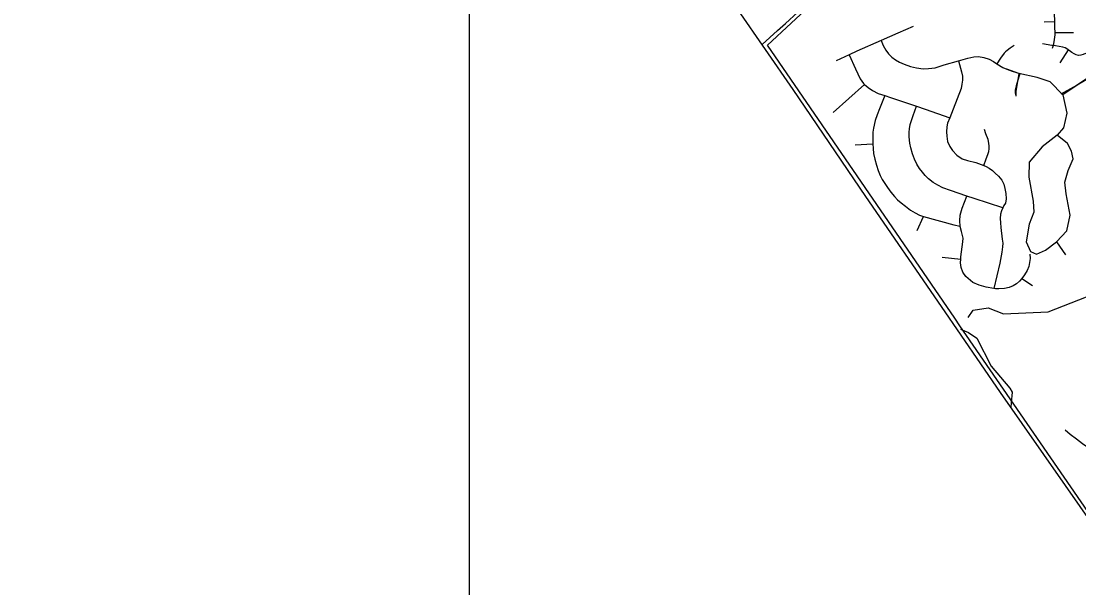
# Model space of a CAD drawing. Extents: x 1383679 to 1536984, y 460658 to 651027.
# Drawn here: x 1433431 to 1442977, y 468694 to 473807 of the extents above; entities that cross this region are included whole.
import ezdxf

# ---------------------------------------------------------------- set-up
doc = ezdxf.new("R2010")
doc.units = 0
for name, color, linetype in [('Default', 7, 'Continuous'), ('Exist Boundary Political City Limit New', 7, 'Continuous'), ('Exist Boundary Political StateLine', 7, 'Continuous'), ('Exist Hydrographic Creek Single Shore', 7, 'Continuous'), ('Exist Road Non-System Type 51', 7, 'Continuous'), ('Map Preparation Boundary City Limit Buffer Line', 7, 'Continuous'), ('Map Preparation Inset Cut Line', 7, 'Continuous')]:
    doc.layers.add(name, color=color, linetype=linetype)

msp = doc.modelspace()

# ---------------------------------------------------------------- linework, layer by layer
at = {"layer": 'Default'}
msp.add_lwpolyline([(1445821.1, 465375.8), (1441901.8, 471058), (1441858.1, 471126), (1440165.6, 473590.3), (1440592.8, 473986.8)], dxfattribs=at)
at = {"layer": 'Exist Boundary Political City Limit New'}
msp.add_lwpolyline([(1445821.1, 465375.8), (1441901.8, 471058), (1441858.1, 471126), (1440165.6, 473590.3), (1440592.8, 473986.8)], dxfattribs=at)
at = {"layer": 'Exist Boundary Political StateLine'}
msp.add_lwpolyline([(1443385.7, 468860.6), (1442857.3, 469616.4), (1442270.4, 470457.6), (1441736.3, 471231.7), (1441054.2, 472226.4), (1440397.5, 473190.9), (1439900.4, 473912.2), (1439582.6, 474364.2), (1438883, 475385.3), (1438491.3, 475964.4), (1438054.4, 476617.4), (1437668.2, 477203.2), (1436861, 478419.8), (1436471, 479017.8), (1436036, 479664.8), (1435409.6, 480533.7), (1434942.5, 481173.4), (1434317.4, 482010.1), (1433106.8, 483665.1)], dxfattribs=at)
at = {"layer": 'Exist Hydrographic Creek Single Shore'}
msp.add_lwpolyline([(1441978.5, 471133.8), (1442024.1, 471198), (1442158.1, 471221.6), (1442298, 471166.2), (1442699, 471184.5), (1443253.1, 471399.8)], dxfattribs=at)
at = {"layer": 'Exist Road Non-System Type 51'}
for p, q in [((1442756.9, 473800.4), (1442664.6, 473796.4)), ((1442929.8, 473700.2), (1442759.9, 473700.6)), ((1442744.2, 473586.8), (1442736.9, 473559.1)), ((1440904.4, 473503.7), (1440785.1, 473449.8)), ((1442879.5, 473548.2), (1442804, 473430.8)), ((1442436.5, 473334.2), (1442325.7, 473375.1)), ((1442436.5, 473334.2), (1442325.7, 473375.1)), ((1443072.3, 473305), (1442833.1, 473141.5)), ((1443072.3, 473305), (1442833.1, 473141.5)), ((1441043.5, 473236.8), (1440759.9, 472983.8)), ((1440957.6, 472690.1), (1441116.6, 472700.5)), ((1441519, 471918.8), (1441574.6, 472044.1)), ((1442774.8, 471816.3), (1442856.5, 471699.5)), ((1441743.2, 471676.9), (1441911.1, 471658.1)), ((1442463.4, 471485.8), (1442559.6, 471423))]:
    msp.add_line(p, q, dxfattribs=at)
for points in [[(1440118.6, 473595.6), (1440256.5, 473721.5), (1440328.8, 473786.7), (1440439.3, 473888.5)], [(1442753.5, 473896.2), (1442754.1, 473880.8), (1442756.9, 473800.4)], [(1441480.1, 473759.3), (1441341.8, 473698.3), (1441191.2, 473632.5)], [(1442756.9, 473800.4), (1442758.4, 473753.8), (1442759.9, 473700.6)], [(1442759.9, 473700.6), (1442760.2, 473684.8), (1442758.4, 473663.8), (1442750.4, 473621.3), (1442744.2, 473586.8)], [(1441191.2, 473632.5), (1440972.6, 473534.6), (1440904.4, 473503.7)], [(1441191.2, 473632.5), (1441210.9, 473586.7), (1441233.6, 473546), (1441260, 473511.2), (1441288, 473482.4), (1441321, 473457.8), (1441358.4, 473438.3), (1441399.9, 473418.8), (1441456.8, 473399.2), (1441512.6, 473385.8), (1441570.4, 473378.1), (1441619.5, 473379.8), (1441679.8, 473386.6), (1441762, 473412), (1441889.6, 473449.1)], [(1442393.1, 473585.7), (1442357, 473562.8), (1442328.5, 473542.6), (1442315.4, 473531.5), (1442303.5, 473517.7), (1442270.1, 473471.8), (1442238, 473423.1)], [(1442744.2, 473586.8), (1442731.9, 473586.8), (1442648.6, 473601.6)], [(1442879.5, 473548.2), (1442866.9, 473556.6), (1442852.1, 473565.2), (1442833, 473570.8), (1442766.4, 473584.9), (1442744.2, 473586.8)], [(1440904.4, 473503.7), (1440960.8, 473376.8), (1441002.4, 473286), (1441033.6, 473245.8), (1441043.5, 473236.8)], [(1441889.6, 473449.1), (1441974.8, 473473.9), (1442029.1, 473486.2), (1442070.6, 473489.1), (1442120.6, 473480.4), (1442167.8, 473463.8), (1442207.6, 473442.7), (1442238, 473423.1)], [(1443040.9, 473517.4), (1443036.4, 473514.7), (1443016.6, 473504.8), (1442995.1, 473498.7), (1442974.1, 473497.4), (1442953.9, 473502.9), (1442934.1, 473511), (1442913.1, 473524.5), (1442890.4, 473541.2), (1442879.5, 473548.2)], [(1441889.6, 473449.1), (1441917.9, 473350), (1441926.8, 473309.8), (1441928.2, 473274.1), (1441922.2, 473239.8), (1441913.4, 473198.2), (1441843.4, 473013.6), (1441812.1, 472935.3)], [(1442238, 473423.1), (1442291.9, 473388.2), (1442340.4, 473367.2), (1442373.9, 473355.6), (1442443.5, 473336)], [(1442443.5, 473336), (1442410.4, 473222.8), (1442400.8, 473183.8), (1442400.8, 473159), (1442407.1, 473139.6)], [(1442436.5, 473334.2), (1442407.3, 473170.7), (1442407.3, 473129.9)], [(1442436.5, 473334.2), (1442407.3, 473170.7), (1442407.3, 473129.9)], [(1442833.1, 473141.5), (1442716.5, 473258.3), (1442599.8, 473299.2), (1442436.5, 473334.2)], [(1443079.9, 473298.2), (1442960.8, 473228.8), (1442957.6, 473227)], [(1441043.5, 473236.8), (1441073.9, 473208.6), (1441114.1, 473180.3), (1441166.1, 473153.5), (1441226.8, 473134.7)], [(1442957.6, 473227), (1442957, 473226.7), (1442815.4, 473148.1)], [(1441226.8, 473134.7), (1441177, 473015.8), (1441155.4, 472960.6), (1441139.6, 472909.4), (1441122.9, 472840.6), (1441118.9, 472804.9), (1441116.6, 472765.5), (1441116.6, 472730.7), (1441116.6, 472700.5)], [(1441226.8, 473134.7), (1441276.2, 473119.2), (1441511.9, 473039.7)], [(1442833.1, 473141.5), (1442868.1, 472978.1), (1442839, 472843.8), (1442780.6, 472779.6)], [(1441965.4, 472229.1), (1441817.9, 472279.8), (1441748.6, 472302.8), (1441704.6, 472325.9), (1441662.9, 472352.6), (1441621.1, 472383.9), (1441589.8, 472414.1), (1441565.4, 472443.1), (1441539.9, 472476.7), (1441514.4, 472516.2), (1441493.5, 472561.3), (1441474.9, 472608.9), (1441459.9, 472663.4), (1441450.6, 472707.5), (1441445.9, 472764.3), (1441444.8, 472804.9), (1441447.1, 472836.2), (1441455.2, 472873.3), (1441465.4, 472911.6), (1441481.2, 472955.8), (1441511.9, 473039.7)], [(1441511.9, 473039.7), (1441588.9, 473013.6), (1441812.1, 472935.3)], [(1441812.1, 472935.3), (1441792.8, 472887.1), (1441785.4, 472852.8), (1441780.9, 472809.7), (1441783.9, 472768), (1441792.8, 472720.4), (1441812.1, 472677.2), (1441835.9, 472638.5), (1441874.6, 472598.3), (1441923.8, 472564.1), (1441972.9, 472549.2), (1442047.4, 472531.3), (1442117.8, 472504.5)], [(1442117.8, 472504.5), (1442141.5, 472564.2), (1442156.2, 472604.7), (1442164.9, 472631.1), (1442167.1, 472654.3), (1442167.1, 472680), (1442164.9, 472705.7), (1442157, 472738.2), (1442138.4, 472790.3), (1442124.4, 472829.2)], [(1441116.6, 472700.5), (1441120.1, 472658.8), (1441124.6, 472612.4), (1441135.1, 472561.3), (1441150.1, 472508), (1441166.4, 472460.5), (1441185, 472414.1), (1441202.4, 472377), (1441224.4, 472341), (1441249.9, 472305.1), (1441280.1, 472263.3), (1441312.6, 472226.2), (1441340.4, 472196), (1441372.9, 472168.2), (1441411.1, 472137.1), (1441456.2, 472103.1), (1441499, 472077), (1441537.6, 472058), (1441574.6, 472044.1)], [(1442780.6, 472779.6), (1442646.5, 472674.5), (1442529.8, 472534.4), (1442524, 472400.1), (1442564.8, 472184.1), (1442570.7, 472084.8), (1442529.8, 471973.9), (1442500.7, 471816.3), (1442541.5, 471728.7), (1442594, 471705.3), (1442675.7, 471740.4), (1442774.8, 471816.3)], [(1442774.8, 471816.3), (1442868.1, 471915.5), (1442897.3, 472055.6), (1442862.3, 472248.3), (1442850.6, 472353.4), (1442879.8, 472458.5), (1442926.5, 472563.6), (1442909, 472633.6), (1442874, 472703.7), (1442780.6, 472779.6)], [(1442117.8, 472504.5), (1442139.6, 472495.9), (1442167.9, 472479.2), (1442196, 472458.2), (1442221.1, 472434.2), (1442250.5, 472407.8), (1442280.8, 472373.2), (1442301.2, 472335.3), (1442308.9, 472296.4), (1442316.4, 472251), (1442319.6, 472204.6), (1442314.2, 472165.7), (1442301.2, 472144), (1442290.5, 472121.3)], [(1441906.4, 471957.1), (1441901.9, 472005.3), (1441905.9, 472057.8), (1441924.8, 472118.2), (1441965.4, 472229.1)], [(1442290.5, 472121.3), (1442031.4, 472206.4), (1441965.4, 472229.1)], [(1442290.5, 472121.3), (1442279.6, 472095.3), (1442269.9, 472065.1), (1442266.6, 472025.1), (1442268.9, 471987.2), (1442273.1, 471946.2), (1442285.1, 471841.3), (1442290.5, 471804.6), (1442288.4, 471770), (1442282.9, 471723.5), (1442263.4, 471623), (1442209.4, 471394.9)], [(1441574.6, 472044.1), (1441849.6, 471968.8), (1441906.4, 471957.1)], [(1441911.1, 471658.1), (1441911.9, 471679.5), (1441929.6, 471815.2), (1441931.6, 471847.8), (1441918.2, 471909.2), (1441906.9, 471953.8), (1441906.4, 471957.1)], [(1442209.4, 471394.9), (1442141.2, 471407.9), (1442077.5, 471425.2), (1442021.4, 471447.9), (1441956.4, 471502.2), (1441929.6, 471540.8), (1441914.9, 471585.4), (1441909.9, 471625), (1441911.1, 471658.1)], [(1442534.8, 471705.2), (1442535.9, 471664.1), (1442532.6, 471630.6), (1442523.9, 471593.8), (1442509.9, 471557.1), (1442485.6, 471518.5), (1442463.4, 471485.8)], [(1442463.4, 471485.8), (1442441.8, 471461.9), (1442412.6, 471436), (1442383.4, 471418.7), (1442346.6, 471402.5), (1442306.6, 471394.9), (1442254.8, 471390.6), (1442223.4, 471391.7), (1442209.4, 471394.9)], [(1441908.8, 471027.3), (1441982.1, 470999), (1442057.3, 470945.7), (1442186.7, 470695.2), (1442355.2, 470496.1), (1442374.4, 470458.7)], [(1442374.4, 470458.7), (1442366.8, 470363.3), (1442364.4, 470322.8)], [(1442852.9, 470119.2), (1442898.5, 470081.7), (1442954.6, 470038.8), (1443010.8, 469997.1), (1443056.4, 469963.4), (1443080.1, 469949.6), (1443103.9, 469937.7), (1443126.9, 469929.1)]]:
    msp.add_lwpolyline(points, dxfattribs=at)
at = {"layer": 'Map Preparation Boundary City Limit Buffer Line'}
msp.add_lwpolyline([(1445821.1, 465375.8), (1441901.8, 471058), (1441858.1, 471126), (1440165.6, 473590.3), (1440592.8, 473986.8)], dxfattribs=at)
msp.add_lwpolyline([(1445821.1, 465375.8), (1441901.8, 471058), (1441858.1, 471126), (1440165.6, 473590.3), (1440592.8, 473986.8)], dxfattribs=at)
at = {"layer": 'Map Preparation Inset Cut Line'}
msp.add_lwpolyline([(1437474.3, 477316), (1437474.3, 461213.3), (1475802.8, 461213.3), (1475802.8, 477316), (1437474.3, 477316)], dxfattribs=at)

doc.saveas('drawing.dxf')
